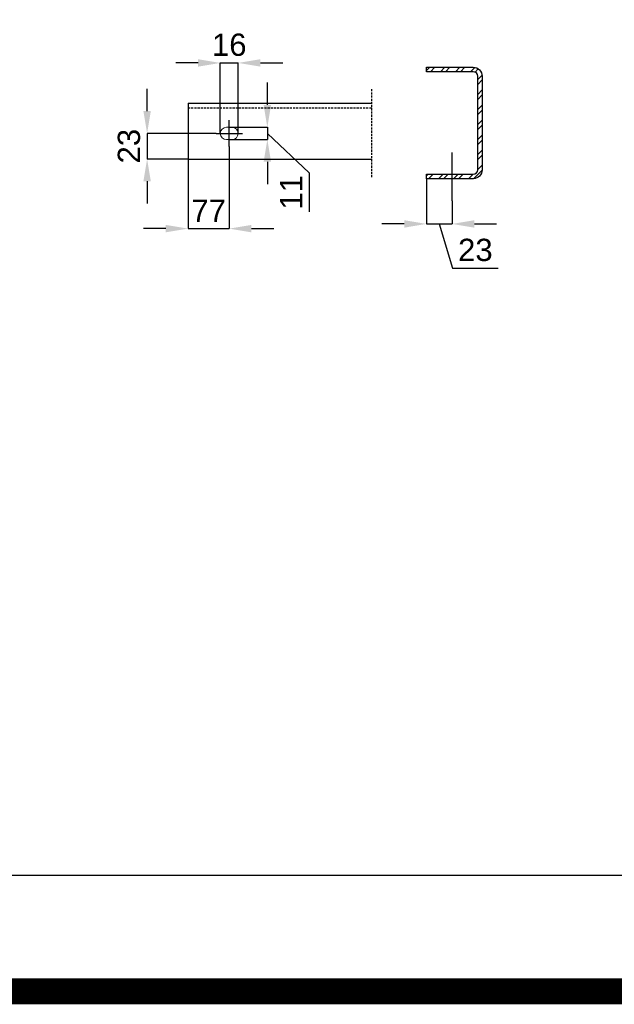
# Model space of a CAD drawing. Header units: millimetres. Extents: x -34919 to 306996, y -293018 to -145733.
# Tile 318 of 407: x 111856 to 117197, y -177872 to -169037. Entities that reach past the tile are written whole.
import ezdxf

# ---------------------------------------------------------------- set-up
doc = ezdxf.new("R2010")
doc.units = ezdxf.units.MM
doc.header["$LTSCALE"] = 3
doc.linetypes.add('HIDDEN', pattern=[9.525, 6.35, -3.175])
for name, color, linetype in [('poziome 1', 7, 'Continuous'), ('PROFILE', 2, 'Continuous'), ('Prz', 5, 'Continuous'), ('slupki', 7, 'Continuous'), ('stezenia', 4, 'Continuous')]:
    doc.layers.add(name, color=color, linetype=linetype)
doc.layers.add('SIATKA', color=5, linetype='Continuous', lineweight=18)
doc.styles.get("Standard").update_dxf_attribs({"font": 'arial.ttf', "height": 25})
doc.dimstyles.new('STANDARD-100', dxfattribs={"dimscale": 100, "dimtxt": 2, "dimasz": 2, "dimexe": 0, "dimexo": 0, "dimgap": 0.6, "dimtad": 1, "dimdec": 0, "dimzin": 12, "dimdsep": 46, "dimtxsty": 'Standard', "dimcen": 1, "dimclrd": 256, "dimclre": 256, "dimclrt": 2, "dimadec": 0, "dimazin": 0, "dimtfac": 1, "dimtdec": 0, "dimtmove": 0, "dimatfit": 3, "dimfxl": 0, "dimtolj": 1, "dimtzin": 0, "dimarcsym": 0})

# ---------------------------------------------------------------- blocks, each defined once
blk = doc.blocks.new('*D1788')
at = {"lineweight": -2, "transparency": 16777216}
for p, q in [((113738.4, -170176), (113738.4, -170912)), ((113368.4, -170287.2), (113368.4, -170912)), ((113168.4, -170912), (112968.4, -170912)), ((113368.4, -170912), (113738.4, -170912)), ((113938.4, -170912), (114138.4, -170912))]:
    blk.add_line(p, q, dxfattribs=at)
at = {"transparency": 16777216}
for points in [[(113168.4, -170878.7), (113168.4, -170945.3), (113368.4, -170912)], [(113938.4, -170878.7), (113938.4, -170945.3), (113738.4, -170912)]]:
    blk.add_solid(points, dxfattribs=at)
at = {"layer": 'Defpoints', "color": 0, "transparency": 16777216}
for p in [(113738.4, -170176, 0), (113368.4, -170287.2), (113738.4, -170912)]:
    blk.add_point(p, dxfattribs=at)
at = {"color": 2, "transparency": 16777216, "insert": (113553.4, -170752), "char_height": 200, "attachment_point": 5}
blk.add_mtext('\\A1;77', dxfattribs=at)
blk = doc.blocks.new('*D1789')
at = {"lineweight": -2, "transparency": 16777216}
for p, q in [((113000.9, -169857.2), (113000.9, -169657.2)), ((113619.7, -170057.2), (113000.9, -170057.2)), ((113000.9, -170057.2), (113000.9, -170287.2)), ((113368.4, -170287.2), (113000.9, -170287.2)), ((113000.9, -170487.2), (113000.9, -170687.2))]:
    blk.add_line(p, q, dxfattribs=at)
at = {"transparency": 16777216}
for points in [[(112967.5, -169857.2), (113034.2, -169857.2), (113000.9, -170057.2)], [(112967.5, -170487.2), (113034.2, -170487.2), (113000.9, -170287.2)]]:
    blk.add_solid(points, dxfattribs=at)
at = {"layer": 'Defpoints', "color": 0, "transparency": 16777216}
for p in [(113619.7, -170057.2, 0), (113000.9, -170287.2), (113368.4, -170287.2)]:
    blk.add_point(p, dxfattribs=at)
at = {"color": 2, "transparency": 16777216, "insert": (112838.7, -170172.2), "char_height": 200, "attachment_point": 5, "rotation": 90}
blk.add_mtext('\\A1;23', dxfattribs=at)
blk = doc.blocks.new('*D1749')
at = {"lineweight": -2, "transparency": 16777216}
for p, q in [((113458.4, -169425.1), (113258.4, -169425.1)), ((113658.4, -170057.2), (113658.4, -169425.1)), ((113658.4, -169425.1), (113818.4, -169425.1)), ((113818.4, -170057.2), (113818.4, -169425.1)), ((114018.4, -169425.1), (114218.4, -169425.1))]:
    blk.add_line(p, q, dxfattribs=at)
at = {"transparency": 16777216}
for points in [[(113458.4, -169391.8), (113458.4, -169458.5), (113658.4, -169425.1)], [(114018.4, -169391.8), (114018.4, -169458.5), (113818.4, -169425.1)]]:
    blk.add_solid(points, dxfattribs=at)
at = {"layer": 'Defpoints', "color": 0, "transparency": 16777216}
for p in [(113818.4, -169425.1), (113658.4, -170057.2, 0), (113818.4, -170057.2, 0)]:
    blk.add_point(p, dxfattribs=at)
at = {"color": 2, "transparency": 16777216, "insert": (113738.4, -169263), "char_height": 200, "attachment_point": 5}
blk.add_mtext('\\A1;16', dxfattribs=at)
blk = doc.blocks.new('*D1750')
at = {"lineweight": -2, "transparency": 16777216}
for p, q in [((114080.7, -169802.2), (114080.7, -169602.2)), ((113738.4, -170002.2), (114080.7, -170002.2)), ((114080.7, -170002.2), (114080.7, -170112.2)), ((114080.7, -170002.2), (114080.7, -170112.2)), ((114080.7, -170057.2), (114455.2, -170411.6)), ((113738.4, -170112.2), (114080.7, -170112.2)), ((114080.7, -170312.2), (114080.7, -170512.2)), ((114455.2, -170411.6), (114455.2, -170760.7))]:
    blk.add_line(p, q, dxfattribs=at)
at = {"transparency": 16777216}
for points in [[(114047.4, -169802.2), (114114.1, -169802.2), (114080.7, -170002.2)], [(114047.4, -170312.2), (114114.1, -170312.2), (114080.7, -170112.2)]]:
    blk.add_solid(points, dxfattribs=at)
at = {"layer": 'Defpoints', "color": 0, "transparency": 16777216}
for p in [(113738.4, -170002.2, 0), (113738.4, -170112.2, 0), (114080.7, -170112.2)]:
    blk.add_point(p, dxfattribs=at)
at = {"color": 2, "transparency": 16777216, "insert": (114294.8, -170586.1), "char_height": 200, "attachment_point": 5, "rotation": 90}
blk.add_mtext('\\A1;11', dxfattribs=at)
blk = doc.blocks.new('*D1790')
at = {"lineweight": -2, "transparency": 16777216}
for p, q in [((115510, -170463.7), (115510, -170869.9)), ((115740, -170662.5), (115740, -170869.9)), ((115310, -170869.9), (115110, -170869.9)), ((115510, -170869.9), (115740, -170869.9)), ((115510, -170869.9), (115740, -170869.9)), ((115625, -170869.9), (115744, -171266.5)), ((115940, -170869.9), (116140, -170869.9)), ((115744, -171266.5), (116153.9, -171266.5))]:
    blk.add_line(p, q, dxfattribs=at)
at = {"transparency": 16777216}
for points in [[(115310, -170836.6), (115310, -170903.3), (115510, -170869.9)], [(115940, -170836.6), (115940, -170903.3), (115740, -170869.9)]]:
    blk.add_solid(points, dxfattribs=at)
at = {"layer": 'Defpoints', "color": 0, "transparency": 16777216}
for p in [(115510, -170463.7), (115740, -170662.5, 0), (115740, -170869.9)]:
    blk.add_point(p, dxfattribs=at)
at = {"color": 2, "transparency": 16777216, "insert": (115948.9, -171104.3), "char_height": 200, "attachment_point": 5}
blk.add_mtext('\\A1;23', dxfattribs=at)

msp = doc.modelspace()

# ---------------------------------------------------------------- hatches: boundary and pattern name
at = {"layer": 'slupki'}
h = msp.add_hatch(dxfattribs=at)
h.set_pattern_fill('ANSI32', scale=10, angle=360)
h.set_pattern_definition([(45, (215257.37, -172930.25), (-67.35192, 67.35192), []), (45, (215302.27, -172930.25), (-67.35192, 67.35192), [])])
h.paths.add_polyline_path([(115510.021, -169463.732), (115510.021, -169503.732), (115930.021, -169503.732, -0.41421356), (115970.021, -169543.732), (115970.021, -170383.732, -0.41421356), (115930.021, -170423.732), (115510.021, -170423.732), (115510.021, -170463.732), (115930.021, -170463.732, 0.41421356), (116010.021, -170383.732), (116010.021, -169543.732, 0.41421356), (115930.021, -169463.732)])

# ---------------------------------------------------------------- linework, layer by layer
at = {"layer": 'poziome 1', "color": 2}
msp.add_lwpolyline([(115510.021, -169503.732), (115510.021, -169463.732), (115930.021, -169463.732, -0.41421356), (116010.021, -169543.732), (116010.021, -170383.732, -0.41421356), (115930.021, -170463.732), (115510.021, -170463.732), (115510.021, -170423.732), (115930.021, -170423.732, 0.41421356), (115970.021, -170383.732), (115970.021, -169543.732, 0.41421356), (115930.021, -169503.732)], format="xyb", close=True, dxfattribs=at)
at = {"layer": 'PROFILE', "color": 7, "linetype": 'Continuous'}
for p, q in [((113738.367, -170175.95, 0), (113738.367, -169938.542, 0)), ((113619.663, -170057.246, 0), (113857.071, -170057.246, 0))]:
    msp.add_line(p, q, dxfattribs=at)
at = {"layer": 'Prz', "elevation": 0}
msp.add_lwpolyline([(68542.555, -147715.271), (129664.778, -147715.271), (129664.778, -176715.271), (68542.555, -176715.271)], close=True, dxfattribs=at)
at = {"layer": 'SIATKA', "color": 3}
for p, q in [((113763.367, -170002.246, 0), (113713.367, -170002.246, 0)), ((113763.367, -170112.246, 0), (113713.367, -170112.246, 0))]:
    msp.add_line(p, q, dxfattribs=at)
for centre, start, end in [((113713.367, -170057.246, 0), 90, 270), ((113763.367, -170057.246, 0), 270, 90)]:
    msp.add_arc(centre, 55, start, end, dxfattribs=at)
at = {"layer": 'slupki', "linetype": 'HIDDEN'}
for p, q in [((115017.586, -169660.432, 0), (115017.586, -170448.753, 0)), ((113368.367, -169827.246, 0), (115017.586, -169827.246, 0))]:
    msp.add_line(p, q, dxfattribs=at)
at = {"layer": 'slupki', "color": 3}
for p, q in [((113368.367, -169787.246, 0), (115017.586, -169787.246, 0)), ((113368.367, -169787.246, 0), (113368.367, -170287.246, 0)), ((113368.367, -170287.246, 0), (115017.586, -170287.246, 0))]:
    msp.add_line(p, q, dxfattribs=at)
at = {"layer": 'stezenia', "color": 5}
msp.add_line((115740.021, -170662.513, 0), (115740.021, -170230.043, 0), dxfattribs=at)
at = {"layer": 'stezenia', "color": 2, "const_width": 232.388}
msp.add_lwpolyline([(65564.028, -145848.888), (131364.394, -145848.888), (131364.394, -177756.212), (65564.028, -177756.212)], close=True, dxfattribs=at)

# ---------------------------------------------------------------- dimensions: what is measured, and where the dimension line sits
at = {"color": 4}
for base, p1, p2, text, picture, middle in [((113818.367, -169425.138, 0), (113658.367, -170057.246, 0), (113818.367, -170057.246, 0), '16', '*D1749', (113738.367, -169425.138, 0)), ((113738.367, -170911.992, 0), (113368.367, -170287.246, 0), (113738.367, -170175.95, 0), '77', '*D1788', (113553.367, -170911.992, 0))]:
    dim = msp.add_linear_dim(base=base, p1=p1, p2=p2, text=text, dimstyle='STANDARD-100', override={"dimtmove": 1}, dxfattribs=at)
    dim.commit()
    dim.dimension.update_dxf_attribs({"geometry": picture, "text_midpoint": middle, "dimtype": 160})
for base, p1, p2, text, picture, middle in [((114080.73, -170112.246, 0), (113738.367, -170002.246, 0), (113738.367, -170112.246, 0), '11', '*D1750', (114455.189, -170471.595, 0)), ((113000.869, -170287.246, 0), (113619.663, -170057.246, 0), (113368.367, -170287.246, 0), '23', '*D1789', (113000.869, -170172.246, 0))]:
    dim = msp.add_linear_dim(base=base, p1=p1, p2=p2, angle=90, text=text, dimstyle='STANDARD-100', override={"dimtmove": 1}, dxfattribs=at)
    dim.commit()
    dim.dimension.update_dxf_attribs({"geometry": picture, "text_midpoint": middle, "dimtype": 160})
dim = msp.add_linear_dim(base=(115740.021, -170869.937), p1=(115510.021, -170463.732), p2=(115740.021, -170662.513, 0), text='23', dimstyle='STANDARD-100', override={"dimtmove": 1}, dxfattribs=at)
dim.commit()
dim.dimension.update_dxf_attribs({"geometry": '*D1790', "text_midpoint": (115803.985, -171104.303)})

doc.saveas('drawing.dxf')
